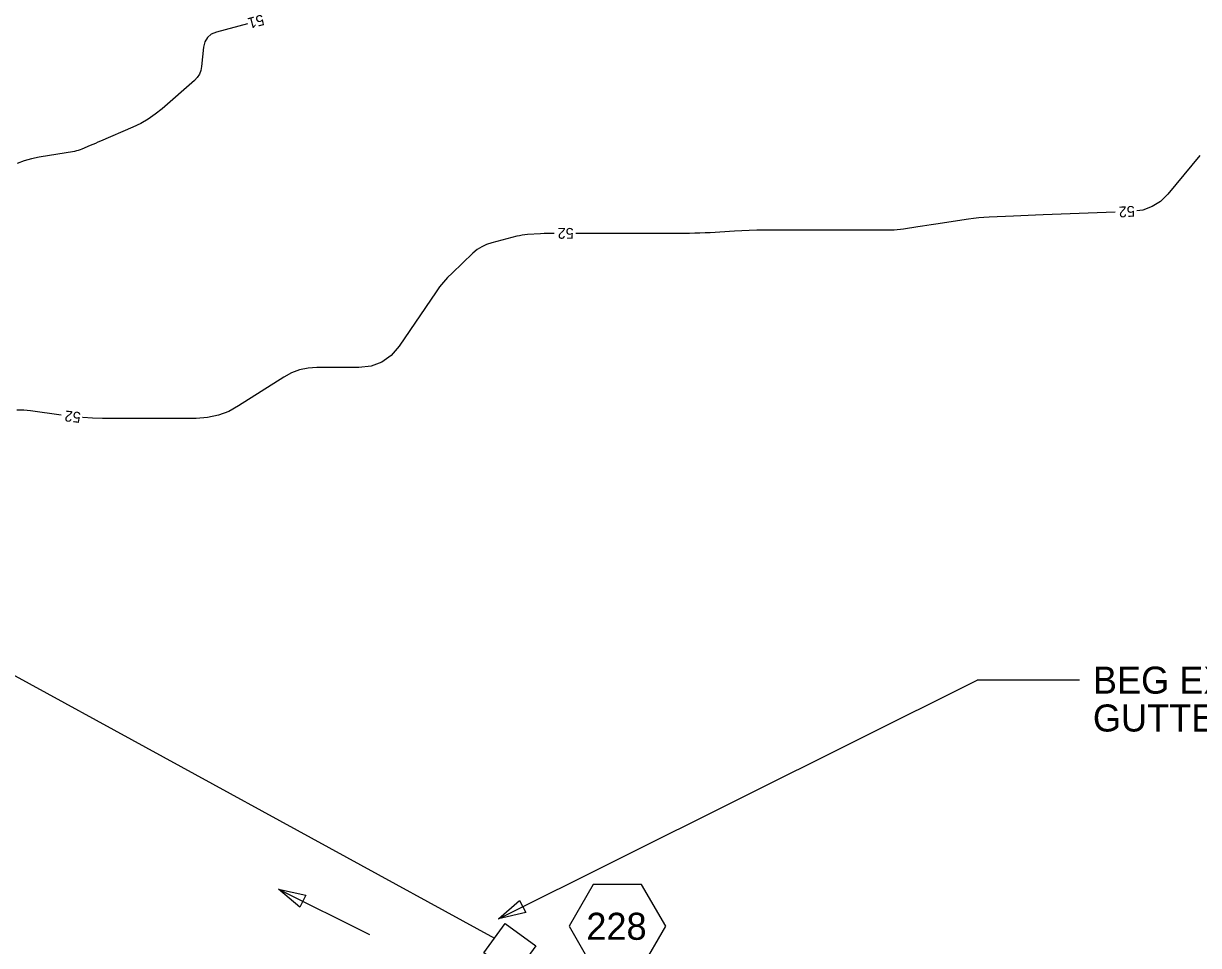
# Model space of a CAD drawing. Extents: x 2384780 to 2405861, y 547869 to 573706.
# Drawn here: x 2397149.1 to 2397366.4, y 553517.2 to 553687.7 of the extents above; entities that cross this region are included whole.
import ezdxf

# ---------------------------------------------------------------- set-up
doc = ezdxf.new("R2010")
doc.units = 0
for name, color, linetype in [('Breaklines', 7, 'Continuous'), ('Matchline Text', 7, 'Continuous'), ('Old_Level_12', 7, 'Continuous'), ('Old_Level_5', 7, 'Continuous'), ('Old_Level_60', 7, 'Continuous')]:
    doc.layers.add(name, color=color, linetype=linetype)

# ---------------------------------------------------------------- blocks, each defined once
blk = doc.blocks.new('IN')
at = {"layer": 'Matchline Text'}
blk.add_lwpolyline([(-0.07025, 0.067), (0.07025, 0.067), (0.07025, -0.067), (-0.07025, -0.067)], close=True, dxfattribs=at)

msp = doc.modelspace()

# ---------------------------------------------------------------- linework, layer by layer
at = {"layer": 'Breaklines'}
msp.add_line((2397005.22375, 553644.9705), (2397236.1715, 553518.6115), dxfattribs=at)
at = {"layer": 'Old_Level_12'}
msp.add_lwpolyline([(2397267.86425, 553520.797), (2397263.38975, 553528.547), (2397254.44075, 553528.547), (2397249.96625, 553520.797), (2397254.44075, 553513.047), (2397263.38975, 553513.047)], close=True, dxfattribs=at)
at = {"layer": 'Old_Level_5'}
for p, q in [((2397236.92925, 553522.20175), (2397325.44146, 553566.31439)), ((2397344.36891, 553566.31439), (2397325.44146, 553566.31439)), ((2397196.255, 553527.69075), (2397213.062, 553519.289))]:
    msp.add_line(p, q, dxfattribs=at)
for points in [[(2397200.16875, 553524.33675), (2397196.255, 553527.69075), (2397201.28625, 553526.573)], [(2397241.94982, 553523.36653), (2397236.92925, 553522.20175), (2397240.81104, 553525.59199)]]:
    msp.add_lwpolyline(points, close=True, dxfattribs=at)
at = {"layer": 'Old_Level_60'}
for points in [[(2397190.48875, 553687.67625), (2397184.7325, 553686.151), (2397183.78125, 553685.76475), (2397183.0705, 553685.1735), (2397182.6, 553684.37775), (2397182.36975, 553683.377), (2397182.01075, 553679.774), (2397181.8705, 553679.0345), (2397181.60325, 553678.3605), (2397181.209, 553677.75225), (2397180.688, 553677.20925), (2397174.69225, 553671.9755), (2397173.44, 553670.96425), (2397172.121, 553670.05875), (2397170.73525, 553669.259), (2397169.28275, 553668.565), (2397163.29425, 553665.98025), (2397162.822, 553665.77625), (2397162.34975, 553665.5725), (2397161.8775, 553665.36875), (2397161.405, 553665.16475), (2397159.86225, 553664.49875), (2397159.5285, 553664.36675), (2397159.1885, 553664.2555), (2397158.8425, 553664.16525), (2397158.49025, 553664.096), (2397151.93525, 553663.01375), (2397150.5465, 553662.73225), (2397149.1895, 553662.3515), (2397147.86425, 553661.87175)], [(2397366.663, 553663.30125), (2397360.72875, 553656.194), (2397359.36825, 553654.8515), (2397357.83, 553653.87025), (2397356.114, 553653.25025), (2397354.9955, 553653.09725)], [(2397351.00525, 553652.8645), (2397337.65725, 553652.3375), (2397336.282, 553652.283), (2397334.907, 553652.228), (2397333.53175, 553652.1725), (2397332.15675, 553652.11625), (2397327.66475, 553651.9325), (2397326.7035, 553651.87975), (2397325.745, 553651.79975), (2397324.789, 553651.69275), (2397323.83575, 553651.559), (2397317.79475, 553650.624), (2397316.976, 553650.49725), (2397316.1575, 553650.3705), (2397315.33875, 553650.24375), (2397314.52, 553650.117), (2397311.84575, 553649.703), (2397311.27175, 553649.6255), (2397310.696, 553649.57), (2397310.11875, 553649.53675), (2397309.53975, 553649.52575), (2397286.05425, 553649.52575), (2397284.682, 553649.5145), (2397283.3105, 553649.481), (2397281.94, 553649.42525), (2397280.57, 553649.34725), (2397276.096, 553649.05575), (2397275.137, 553649.001), (2397274.1775, 553648.962), (2397273.2175, 553648.93875), (2397272.257, 553648.93075), (2397251.2115, 553648.93075)], [(2397247.2115, 553648.928), (2397246.847, 553648.92525), (2397246.12, 553648.90875), (2397245.39325, 553648.88125), (2397244.66675, 553648.84275), (2397242.29425, 553648.69875), (2397241.78775, 553648.656), (2397241.285, 553648.58925), (2397240.786, 553648.49875), (2397240.29075, 553648.38425), (2397235.66775, 553647.20025), (2397234.7085, 553646.89), (2397233.81175, 553646.467), (2397232.97725, 553645.931), (2397232.2055, 553645.28225), (2397228.323, 553641.58475), (2397227.514, 553640.77275), (2397226.7515, 553639.9215), (2397226.035, 553639.031), (2397225.36475, 553638.10125), (2397218.53225, 553628.0765), (2397217.06325, 553626.357), (2397215.33425, 553625.12875), (2397213.34575, 553624.392), (2397211.0975, 553624.14625), (2397203.32925, 553624.14625), (2397201.6975, 553624.034), (2397200.13125, 553623.69775), (2397198.63075, 553623.137), (2397197.19575, 553622.35175), (2397188.8515, 553617.01275), (2397187.02175, 553616.0115), (2397185.10825, 553615.2965), (2397183.111, 553614.8675), (2397181.03, 553614.7245), (2397163.69475, 553614.7245), (2397161.84975, 553614.75725), (2397160.00925, 553614.85525), (2397160.002, 553614.856)], [(2397156.02675, 553615.293), (2397150.36875, 553616.10275), (2397149.09175, 553616.22425), (2397147.821, 553616.2225)]]:
    msp.add_lwpolyline(points, dxfattribs=at)

# ---------------------------------------------------------------- block references
at = {"layer": 'Old_Level_5', "xscale": 50.00000000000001, "yscale": 50, "rotation": -36.02377336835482}
msp.add_blockref('IN', (2397239.01225, 553516.5455), dxfattribs=at)

# ---------------------------------------------------------------- texts
at = {"layer": 'Old_Level_12'}
msp.add_text('228', height=4.999999, dxfattribs=at).set_placement((2397253.17214, 553518.297))
at = {"layer": 'Old_Level_5'}
for s, p in [('BEG EXPRESSWAY ', (2397346.86891, 553563.81439)), ('GUTTER, STA 90+75', (2397346.86891, 553556.81464))]:
    msp.add_text(s, height=4.9999995, dxfattribs=at).set_placement(p)
at = {"layer": 'Old_Level_60'}
for s, rotation, p in [('51', 194.84055, (2397193.262, 553689.4455)), ('52', 183.3398722, (2397354.57225, 553654.0365)), ('52', 180.0393806, (2397250.8405, 553649.932)), ('52', 173.7248083, (2397159.73975, 553615.85525))]:
    msp.add_text(s, height=2, rotation=rotation, dxfattribs=at).set_placement(p)

doc.saveas('drawing.dxf')
